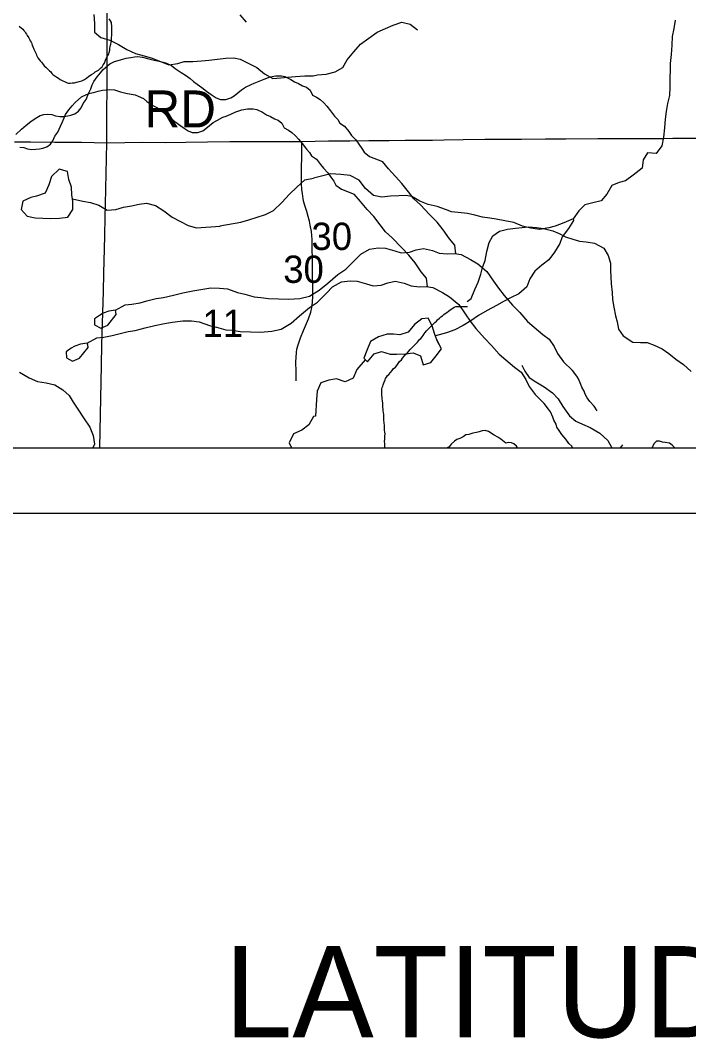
# Model space of a CAD drawing. Extents: x -21.1 to 50.3, y 0 to 22.1.
# Drawn here: x 2.758 to 3.783, y 13.194 to 14.756 of the extents above; entities that cross this region are included whole.
import ezdxf

# ---------------------------------------------------------------- set-up
doc = ezdxf.new("R2010")
doc.units = 0
for name, color, linetype in [('GM_X_County', 7, 'Continuous'), ('GM_X_County_Road', 7, 'Continuous'), ('GM_X_County_Road_Text', 7, 'Continuous'), ('GM_X_Minor_Lake', 7, 'Continuous'), ('GM_X_Minor_River', 7, 'Continuous'), ('GM_X_Section_Text', 7, 'Continuous'), ('GM_X_State_Route', 7, 'Continuous'), ('GM_X_Township_Road', 7, 'Continuous'), ('SH_Cut_Line', 7, 'Continuous'), ('SH_Data', 7, 'Continuous'), ('SH_Text', 7, 'Continuous')]:
    doc.layers.add(name, color=color, linetype=linetype)

msp = doc.modelspace()

# ---------------------------------------------------------------- linework, layer by layer
at = {"layer": 'GM_X_County'}
msp.add_lwpolyline([(8.9, 14.7464), (8.9, 20.9), (2.1, 20.9), (2.1, 14.1), (8.8932, 14.1)], dxfattribs=at)
at = {"layer": 'GM_X_County_Road'}
msp.add_line((3.7589, 14.5751), (3.8038, 14.5755), dxfattribs=at)
msp.add_lwpolyline([(2.7485, 14.5699), (2.7734, 14.5697), (2.8106, 14.5694), (2.8392, 14.5693), (2.8513, 14.5692), (2.8902, 14.5682), (2.9458, 14.569), (2.9798, 14.5689), (3.0118, 14.5694), (3.0449, 14.5695), (3.0789, 14.57), (3.099, 14.5702), (3.1119, 14.5703), (3.1897, 14.5703), (3.2304, 14.571), (3.2631, 14.5713), (3.2923, 14.5715), (3.3239, 14.5717), (3.348, 14.572), (3.3901, 14.5725), (3.408, 14.5728), (3.4371, 14.5735), (3.4707, 14.5737), (3.4885, 14.5738), (3.5268, 14.574), (3.5635, 14.5742), (3.5949, 14.5744), (3.6441, 14.5746), (3.6824, 14.5748), (3.7439, 14.575), (3.7589, 14.5751)], dxfattribs=at)
at = {"layer": 'GM_X_Minor_Lake'}
for points in [[(2.8382, 14.4784), (2.8369, 14.4884), (2.8364, 14.5002), (2.832, 14.5119), (2.8299, 14.524), (2.8173, 14.5276), (2.8054, 14.5167), (2.8015, 14.5038), (2.7957, 14.4908), (2.7825, 14.4864)], [(2.8382, 14.479), (2.8369, 14.4884), (2.8364, 14.5002), (2.832, 14.5119), (2.8299, 14.524), (2.8173, 14.5276), (2.8054, 14.5167), (2.8015, 14.5038), (2.7957, 14.4908), (2.7825, 14.4864)], [(2.7825, 14.4864), (2.7735, 14.4843), (2.7615, 14.4788), (2.7587, 14.4658), (2.7679, 14.4554), (2.7804, 14.4533), (2.7922, 14.4527), (2.8043, 14.4522), (2.8175, 14.4524), (2.8304, 14.4542), (2.8381, 14.4657), (2.8382, 14.4784)], [(2.7825, 14.4864), (2.7735, 14.4843), (2.7615, 14.4788), (2.7587, 14.4658), (2.7679, 14.4554), (2.7804, 14.4533), (2.7922, 14.4527), (2.8043, 14.4522), (2.8175, 14.4524), (2.8304, 14.4542), (2.8381, 14.4657), (2.8382, 14.4794)], [(2.9036, 14.3112), (2.8934, 14.3097), (2.8847, 14.3069), (2.8791, 14.3035), (2.8712, 14.2981), (2.8716, 14.289), (2.8811, 14.2838), (2.8917, 14.2884), (2.9048, 14.3048), (2.9044, 14.3082)], [(2.9044, 14.3082), (2.9036, 14.3112)], [(3.3968, 14.2658), (3.3939, 14.2743), (3.3897, 14.2873), (3.3835, 14.2994), (3.374, 14.2983), (3.3626, 14.2895), (3.3528, 14.2777), (3.3398, 14.2735), (3.3303, 14.2746), (3.3204, 14.2746), (3.3075, 14.2704), (3.2949, 14.2632), (3.2896, 14.2495), (3.2847, 14.2377)], [(3.3968, 14.2658), (3.3939, 14.2743), (3.3897, 14.2873), (3.3835, 14.2994), (3.374, 14.2983), (3.3626, 14.2895), (3.3528, 14.2777), (3.3398, 14.2735), (3.3303, 14.2746), (3.3204, 14.2746), (3.3075, 14.2704), (3.2949, 14.2632), (3.2896, 14.2495), (3.2847, 14.2377)], [(3.2847, 14.2377), (3.2904, 14.232), (3.3007, 14.2446), (3.3121, 14.248), (3.3254, 14.2442), (3.3349, 14.2442), (3.3486, 14.2446), (3.3604, 14.2462), (3.3718, 14.2412), (3.376, 14.2275), (3.3875, 14.231), (3.3958, 14.2416), (3.4038, 14.2519), (3.3968, 14.2658)], [(3.2847, 14.2377), (3.2904, 14.232), (3.3007, 14.2446), (3.3121, 14.248), (3.3254, 14.2442), (3.3349, 14.2442), (3.3486, 14.2446), (3.3604, 14.2462), (3.3718, 14.2412), (3.376, 14.2275), (3.3875, 14.231), (3.3958, 14.2416), (3.4038, 14.2519), (3.3969, 14.2656)], [(2.8603, 14.2607), (2.8501, 14.2591), (2.8414, 14.2564), (2.8358, 14.253), (2.8279, 14.2476), (2.8283, 14.2385), (2.8378, 14.2332), (2.8484, 14.2379), (2.8615, 14.2543), (2.8611, 14.2577)], [(2.8611, 14.2577), (2.8603, 14.2607)]]:
    msp.add_lwpolyline(points, dxfattribs=at)
at = {"layer": 'GM_X_Minor_River'}
for points in [[(2.8703, 14.7649), (2.8717, 14.7513), (2.8715, 14.738), (2.8811, 14.7298), (2.8948, 14.7255), (2.9085, 14.7189), (2.9212, 14.7112), (2.9345, 14.7053), (2.9478, 14.7018), (2.96, 14.6982), (2.9725, 14.6931), (2.9855, 14.688), (2.9991, 14.6901), (3.0089, 14.693), (3.0225, 14.6928), (3.0357, 14.6942), (3.047, 14.6948), (3.0602, 14.6965), (3.0731, 14.6979), (3.0855, 14.6988), (3.095, 14.6964), (3.1084, 14.6901), (3.1206, 14.6839), (3.1325, 14.6742), (3.1451, 14.6669), (3.1576, 14.6679), (3.1674, 14.6688), (3.1799, 14.6698), (3.1942, 14.6708), (3.2071, 14.671)], [(3.0945, 14.7644), (3.1043, 14.7534)], [(2.7556, 14.7472), (2.7591, 14.7444), (2.7614, 14.7425), (2.7632, 14.7406), (2.7644, 14.7387), (2.7658, 14.7367), (2.767, 14.7348), (2.7681, 14.7329), (2.7707, 14.7291), (2.7722, 14.7264), (2.7729, 14.7245), (2.774, 14.7226), (2.7751, 14.7203), (2.7759, 14.7176), (2.7766, 14.7157), (2.7784, 14.7118), (2.7792, 14.7099), (2.7803, 14.708), (2.7818, 14.7046), (2.7825, 14.7027), (2.7836, 14.7007), (2.7847, 14.6984), (2.7866, 14.6961), (2.7881, 14.6938), (2.79, 14.6919), (2.7914, 14.69), (2.7944, 14.6865), (2.7971, 14.6838), (2.7997, 14.6811), (2.8023, 14.6784), (2.8042, 14.6769), (2.8061, 14.6746), (2.8079, 14.6726), (2.8106, 14.6707), (2.8136, 14.6688), (2.8162, 14.6672), (2.8189, 14.6653), (2.8295, 14.6602), (2.8317, 14.6598), (2.834, 14.6597), (2.8371, 14.6601), (2.839, 14.6604), (2.8409, 14.6604), (2.8439, 14.6611), (2.8462, 14.6615), (2.8481, 14.6622), (2.85, 14.6626), (2.8519, 14.6633), (2.8542, 14.6644), (2.8562, 14.6655), (2.8592, 14.6674), (2.8627, 14.6704), (2.8669, 14.673), (2.8704, 14.6748), (2.8727, 14.6771), (2.8757, 14.6786), (2.8776, 14.6797), (2.8807, 14.6827), (2.8834, 14.6845), (2.8846, 14.6876), (2.8869, 14.6906), (2.8885, 14.6951), (2.8901, 14.6985), (2.892, 14.7023), (2.8936, 14.7049), (2.894, 14.7068), (2.8948, 14.7102), (2.8952, 14.7133), (2.8956, 14.7156), (2.896, 14.7178), (2.8965, 14.7197), (2.8969, 14.7224), (2.8973, 14.7247), (2.8977, 14.73), (2.8978, 14.733), (2.8982, 14.7364), (2.8982, 14.7387), (2.8983, 14.741), (2.8983, 14.7429), (2.8983, 14.7463), (2.898, 14.7482), (2.8976, 14.7505), (2.8973, 14.7528), (2.8962, 14.7555), (2.8939, 14.7582)], [(3.2069, 14.671), (3.2137, 14.6727), (3.227, 14.6735), (3.2407, 14.6773), (3.2525, 14.6838), (3.2593, 14.6956), (3.2692, 14.7077), (3.2794, 14.7195), (3.3053, 14.7378), (3.3178, 14.7435), (3.33, 14.7485), (3.3429, 14.7531), (3.3559, 14.7501), (3.3669, 14.7417)], [(3.7626, 14.7563), (3.7603, 14.7433), (3.7581, 14.7312), (3.7573, 14.7179), (3.7562, 14.7038), (3.7551, 14.6901), (3.7551, 14.6802), (3.7544, 14.6673), (3.7544, 14.6536), (3.7536, 14.6406), (3.7506, 14.6285), (3.7487, 14.6163), (3.7472, 14.6045), (3.7461, 14.5912), (3.7446, 14.5771), (3.742, 14.5638), (3.7336, 14.5516), (3.7199, 14.5528), (3.7135, 14.5421), (3.712, 14.5292), (3.6983, 14.5185), (3.6865, 14.5097), (3.6766, 14.5071), (3.6656, 14.5025), (3.6576, 14.4895), (3.6492, 14.4793), (3.6363, 14.4762), (3.6241, 14.4732), (3.6146, 14.4636), (3.6059, 14.4515), (3.5915, 14.4454), (3.5782, 14.4404), (3.5686, 14.4377), (3.5542, 14.4354), (3.5412, 14.4373), (3.5283, 14.4403), (3.515, 14.446), (3.5009, 14.4487), (3.488, 14.4509), (3.4781, 14.4524), (3.4667, 14.4543), (3.4552, 14.4574), (3.4438, 14.46), (3.4297, 14.4615), (3.4195, 14.4622), (3.4099, 14.466), (3.3974, 14.4706), (3.3833, 14.4736), (3.3707, 14.4789), (3.3585, 14.4858), (3.349, 14.4873), (3.3384, 14.4869), (3.3258, 14.4861), (3.3125, 14.4846), (3.2996, 14.4872), (3.2874, 14.4982), (3.2775, 14.5108), (3.2638, 14.518), (3.2493, 14.5195), (3.234, 14.5207), (3.2075, 14.5138)], [(2.7508, 14.5807), (2.7595, 14.5892), (2.7667, 14.5953), (2.7735, 14.6007), (2.7803, 14.6057), (2.7882, 14.6103), (2.7935, 14.6115), (2.8, 14.6119), (2.8061, 14.6116), (2.8118, 14.6097), (2.8183, 14.6087), (2.8247, 14.6087), (2.8304, 14.6095), (2.8353, 14.6107), (2.8414, 14.6127), (2.8471, 14.6165), (2.8508, 14.6219), (2.8538, 14.6287), (2.8587, 14.6348), (2.8624, 14.644), (2.8658, 14.6509), (2.868, 14.657), (2.8703, 14.6623), (2.8755, 14.6692), (2.8804, 14.6753), (2.8849, 14.6807), (2.8948, 14.6891), (2.9023, 14.693), (2.908, 14.6946), (2.913, 14.6961), (2.9202, 14.6981), (2.927, 14.6993), (2.9327, 14.7001), (2.9376, 14.7005), (2.9452, 14.6998), (2.9548, 14.6969), (2.9628, 14.695), (2.9708, 14.6936), (2.9769, 14.6921), (2.9818, 14.6902), (2.9898, 14.6869), (2.9952, 14.6824), (3.0044, 14.676), (3.0113, 14.6722), (3.0185, 14.6666), (3.0235, 14.662), (3.0292, 14.6583), (3.0361, 14.653), (3.0434, 14.6474), (3.0507, 14.6421), (3.0583, 14.6372), (3.0648, 14.6346), (3.0732, 14.6347), (3.0808, 14.637), (3.0857, 14.6405), (3.097, 14.6497), (3.1034, 14.6536), (3.1118, 14.6578), (3.1167, 14.6598), (3.1239, 14.6629), (3.1318, 14.666), (3.1409, 14.6695), (3.1497, 14.6711), (3.1584, 14.6708), (3.1637, 14.6697), (3.1725, 14.6655), (3.1786, 14.6618), (3.1847, 14.6592), (3.1909, 14.6554), (3.1966, 14.6536), (3.2023, 14.6491), (3.2058, 14.6415), (3.2123, 14.6381), (3.2177, 14.6344), (3.2234, 14.6295), (3.228, 14.6242), (3.2334, 14.6174), (3.2399, 14.6091), (3.2449, 14.6038), (3.248, 14.5985), (3.2553, 14.5936), (3.2618, 14.5857), (3.266, 14.5796), (3.2725, 14.5728), (3.2772, 14.566), (3.2818, 14.5596), (3.2853, 14.5539), (3.2936, 14.5474)], [(2.7567, 14.5614), (2.7628, 14.5611), (2.7685, 14.5592), (2.775, 14.5581), (2.7814, 14.5582), (2.7871, 14.559), (2.7921, 14.5602), (2.7981, 14.5621), (2.8038, 14.566), (2.8076, 14.5713), (2.8105, 14.5782), (2.8154, 14.5843), (2.8192, 14.5935), (2.8225, 14.6004), (2.8247, 14.6065), (2.827, 14.6118), (2.8322, 14.6187), (2.8371, 14.6248), (2.8417, 14.6302), (2.8515, 14.6386), (2.859, 14.6425), (2.8647, 14.6441), (2.8697, 14.6456), (2.8769, 14.6476), (2.8837, 14.6488), (2.8894, 14.6496), (2.8943, 14.65), (2.902, 14.6493), (2.9115, 14.6463), (2.9195, 14.6445), (2.9275, 14.643), (2.9336, 14.6416), (2.9385, 14.6397), (2.9465, 14.6364), (2.9519, 14.6318), (2.9611, 14.6254), (2.968, 14.6217), (2.9752, 14.6161), (2.9802, 14.6115), (2.986, 14.6078), (2.9928, 14.6025), (3.0001, 14.5969), (3.0074, 14.5916), (3.015, 14.5867), (3.0215, 14.5841), (3.0299, 14.5842), (3.0375, 14.5865), (3.0424, 14.59), (3.0537, 14.5992), (3.0601, 14.6031), (3.0685, 14.6073), (3.0734, 14.6092), (3.0806, 14.6123), (3.0885, 14.6155), (3.0976, 14.619), (3.1064, 14.6205), (3.1151, 14.6202), (3.1205, 14.6191), (3.1292, 14.615), (3.1353, 14.6113), (3.1415, 14.6087), (3.1476, 14.6049), (3.1533, 14.6031), (3.159, 14.5985), (3.1625, 14.591), (3.169, 14.5876), (3.1744, 14.5838), (3.1801, 14.5789), (3.1847, 14.5737), (3.1901, 14.5669), (3.1966, 14.5585), (3.2016, 14.5533), (3.2047, 14.548), (3.212, 14.5431), (3.2185, 14.5351), (3.2227, 14.5291), (3.2293, 14.5223), (3.2339, 14.5155), (3.2385, 14.5091), (3.242, 14.5034), (3.2504, 14.4969)], [(3.2936, 14.5474), (3.3132, 14.5397)], [(3.426, 14.3979), (3.4242, 14.4111), (3.4162, 14.4209), (3.4066, 14.4345), (3.3971, 14.4466), (3.3857, 14.4582), (3.3716, 14.4729), (3.3613, 14.4824), (3.3533, 14.4929), (3.3433, 14.5058), (3.3334, 14.5163), (3.3227, 14.5284), (3.3132, 14.5397)], [(3.0637, 14.4407), (3.096, 14.4467), (3.1085, 14.4499), (3.1212, 14.4543), (3.134, 14.458), (3.146, 14.4643), (3.1587, 14.4766), (3.1709, 14.4894), (3.1821, 14.5002), (3.1944, 14.5114), (3.2074, 14.5139)], [(3.2504, 14.4969), (3.2699, 14.4892)], [(2.8377, 14.4824), (2.8534, 14.4789), (2.8655, 14.4768), (2.8781, 14.4725), (2.8911, 14.4647), (2.9043, 14.4657), (2.916, 14.4697), (2.9284, 14.4714), (2.9401, 14.4739), (2.9514, 14.4756), (2.9651, 14.4721), (2.9777, 14.464), (2.9907, 14.4539), (3.0033, 14.4473), (3.0152, 14.4411), (3.0281, 14.4375), (3.0642, 14.4402)], [(3.3827, 14.3474), (3.3809, 14.3606), (3.3729, 14.3704), (3.3634, 14.384), (3.3538, 14.396), (3.3424, 14.4077), (3.3283, 14.4224), (3.318, 14.4318), (3.31, 14.4424), (3.3, 14.4552), (3.2901, 14.4658), (3.2794, 14.4779), (3.2699, 14.4892)], [(3.6059, 14.4515), (3.6067, 14.4492), (3.5987, 14.4366), (3.5892, 14.4237), (3.5854, 14.4138), (3.5774, 14.4005), (3.5687, 14.3887), (3.5577, 14.3807), (3.5474, 14.3711), (3.5395, 14.3593), (3.5349, 14.3472), (3.5224, 14.3365), (3.5098, 14.3304), (3.4999, 14.3251), (3.4882, 14.3186), (3.4741, 14.311), (3.4608, 14.3033), (3.449, 14.2953), (3.4372, 14.2881), (3.4243, 14.2812), (3.4117, 14.2767), (3.3945, 14.2722)], [(3.4434, 14.3246), (3.4494, 14.3291), (3.4549, 14.3431), (3.46, 14.3544), (3.4644, 14.3665), (3.4668, 14.3767), (3.4708, 14.3877), (3.4737, 14.4017), (3.4773, 14.4153), (3.4828, 14.4255), (3.4932, 14.4326), (3.505, 14.4358), (3.5175, 14.4371), (3.5278, 14.4385), (3.5377, 14.4395), (3.5495, 14.4385), (3.5604, 14.4365), (3.5748, 14.4332), (3.5846, 14.4293), (3.5944, 14.4238), (3.6054, 14.4202), (3.6156, 14.4174), (3.6258, 14.4161), (3.6387, 14.414), (3.653, 14.4066), (3.6597, 14.3955), (3.6633, 14.3836), (3.6635, 14.3722), (3.6637, 14.3624), (3.6643, 14.3517), (3.6657, 14.3388), (3.6666, 14.3277), (3.6683, 14.3159), (3.6712, 14.303), (3.6733, 14.2934), (3.6758, 14.2824), (3.6829, 14.272), (3.6975, 14.2623), (3.7093, 14.2618), (3.7195, 14.2616), (3.7305, 14.2576), (3.7426, 14.2521), (3.7527, 14.2448), (3.7636, 14.2362), (3.7752, 14.2281), (3.7872, 14.2173)], [(2.9036, 14.3112), (2.9183, 14.3197), (2.9289, 14.3205), (2.9417, 14.3229), (2.9519, 14.3256), (2.9663, 14.3292), (2.9772, 14.3308), (2.9927, 14.3347), (3.0071, 14.3382), (3.0222, 14.3413), (3.0347, 14.3433), (3.0502, 14.3457), (3.0634, 14.3454), (3.0755, 14.344), (3.0911, 14.3384), (3.1021, 14.3359), (3.1165, 14.3318), (3.1267, 14.3311), (3.1384, 14.3293), (3.1539, 14.3286), (3.1694, 14.3284), (3.1868, 14.3296), (3.2012, 14.3328), (3.2163, 14.342), (3.2294, 14.3531), (3.2448, 14.3661), (3.2569, 14.3742), (3.2708, 14.3879), (3.2802, 14.3975), (3.2937, 14.4052), (3.307, 14.4072), (3.3179, 14.4065), (3.3323, 14.4024), (3.3422, 14.3995), (3.3547, 14.4003), (3.3649, 14.4038), (3.3762, 14.4062), (3.3902, 14.4032), (3.4005, 14.3991), (3.4133, 14.3977), (3.4239, 14.3982), (3.4342, 14.3967), (3.4486, 14.3892), (3.4596, 14.3825), (3.4737, 14.3708), (3.4836, 14.3561), (3.4913, 14.3451), (3.5001, 14.3338), (3.513, 14.3191), (3.5241, 14.3078), (3.5359, 14.2942), (3.5462, 14.2856), (3.5595, 14.2743), (3.5694, 14.2668), (3.5767, 14.2558), (3.582, 14.2448), (3.5912, 14.2324), (3.6049, 14.2188)], [(2.8603, 14.2607), (2.875, 14.2692), (2.8856, 14.27), (2.8985, 14.2724), (2.9086, 14.2751), (2.923, 14.2787), (2.934, 14.2802), (2.9494, 14.2842), (2.9638, 14.2877), (2.9789, 14.2908), (2.9914, 14.2928), (3.0069, 14.2952), (3.0201, 14.2949), (3.0322, 14.2935), (3.0478, 14.2879), (3.0588, 14.2853), (3.0732, 14.2813), (3.0834, 14.2806), (3.0951, 14.2788), (3.1106, 14.2781), (3.1262, 14.2779), (3.1436, 14.2791), (3.1579, 14.2823), (3.173, 14.2915), (3.1861, 14.3026), (3.2015, 14.3156), (3.2136, 14.3237), (3.2275, 14.3374), (3.2369, 14.347), (3.2504, 14.3547), (3.2637, 14.3567), (3.2747, 14.356), (3.2891, 14.3519), (3.2989, 14.349), (3.3114, 14.3498), (3.3216, 14.3533), (3.3329, 14.3557), (3.3469, 14.3527), (3.3572, 14.3486), (3.37, 14.3472), (3.3806, 14.3477), (3.3909, 14.3462), (3.4053, 14.3387), (3.4163, 14.332), (3.4304, 14.3203), (3.4403, 14.3056), (3.448, 14.2946), (3.4568, 14.2833), (3.4697, 14.2686), (3.4808, 14.2573), (3.4926, 14.2437), (3.5029, 14.2351), (3.5162, 14.2238), (3.5261, 14.2162), (3.5334, 14.2053), (3.5387, 14.1943), (3.5479, 14.1819), (3.5616, 14.1683)], [(3.3125, 14.1888), (3.3125, 14.1907), (3.3129, 14.1929), (3.3137, 14.1948), (3.3145, 14.1967), (3.3149, 14.1986), (3.3161, 14.2009), (3.3176, 14.2047), (3.3181, 14.2066), (3.3196, 14.2088), (3.3212, 14.2111), (3.3231, 14.2129), (3.3258, 14.216), (3.3285, 14.219), (3.33, 14.2212), (3.3335, 14.2242), (3.3355, 14.2268), (3.3374, 14.2295), (3.3397, 14.2329), (3.3424, 14.2355), (3.3443, 14.2378), (3.3467, 14.2411), (3.3486, 14.2434), (3.3513, 14.2456), (3.3536, 14.2483), (3.3559, 14.2513), (3.3583, 14.2539), (3.361, 14.2562), (3.3625, 14.258), (3.3644, 14.2599), (3.3671, 14.2625), (3.3702, 14.2663), (3.3721, 14.2682), (3.3741, 14.2704), (3.3756, 14.2727), (3.3776, 14.275), (3.3791, 14.2772), (3.3811, 14.2795), (3.383, 14.2817), (3.3849, 14.2836), (3.3872, 14.2858), (3.3938, 14.2926), (3.3965, 14.2948), (3.398, 14.2967), (3.4007, 14.299), (3.403, 14.3012), (3.4053, 14.3027), (3.4076, 14.3046), (3.4096, 14.3061), (3.4119, 14.3079), (3.4146, 14.3098), (3.4169, 14.3117), (3.4188, 14.3128), (3.4211, 14.3143), (3.4234, 14.3162), (3.4257, 14.3169), (3.4284, 14.3172), (3.431, 14.3172), (3.4438, 14.3172)], [(3.2869, 14.2353), (3.2741, 14.2202), (3.2684, 14.2073), (3.2562, 14.2015), (3.2429, 14.2061), (3.2311, 14.2042), (3.2186, 14.2), (3.2133, 14.1874), (3.2121, 14.1745), (3.2104, 14.1489)], [(2.7562, 14.2164), (2.771, 14.2076), (2.7839, 14.2022), (2.7971, 14.2002), (2.8104, 14.1971), (2.8229, 14.1894), (2.8327, 14.1803), (2.8387, 14.1704), (2.8469, 14.1578), (2.8548, 14.1464), (2.8642, 14.1319), (2.8694, 14.119), (2.8716, 14.1061), (2.8688, 14.1)], [(3.5274, 14.2272), (3.5319, 14.2177), (3.5386, 14.2082), (3.5488, 14.2013), (3.5613, 14.1936), (3.5742, 14.1848), (3.5828, 14.1753), (3.59, 14.1635), (3.6005, 14.1494), (3.6103, 14.141), (3.6205, 14.1364), (3.6322, 14.1314), (3.647, 14.1229), (3.6591, 14.1115), (3.6651, 14.1)], [(3.6426, 14.1572), (3.638, 14.164), (3.6318, 14.1712), (3.6276, 14.1772), (3.6245, 14.1825), (3.6229, 14.187), (3.6195, 14.1934), (3.6179, 14.1976), (3.6144, 14.2059), (3.6117, 14.2101), (3.6049, 14.2188)], [(3.3169, 14.1), (3.317, 14.1008), (3.317, 14.1031), (3.317, 14.105), (3.3171, 14.1069), (3.3167, 14.11), (3.3172, 14.1138), (3.3172, 14.1164), (3.3172, 14.1183), (3.3173, 14.1218), (3.3169, 14.1244), (3.3166, 14.1271), (3.3166, 14.1301), (3.3163, 14.1324), (3.3163, 14.1355), (3.316, 14.1374), (3.3157, 14.1435), (3.3157, 14.1454), (3.3157, 14.1476), (3.3154, 14.1495), (3.3154, 14.1518), (3.3151, 14.1541), (3.3143, 14.1568), (3.3144, 14.1587), (3.314, 14.1633), (3.3141, 14.1663), (3.3137, 14.1693), (3.3134, 14.172), (3.3127, 14.1758), (3.3127, 14.1777), (3.3124, 14.1808), (3.3124, 14.1838), (3.3125, 14.1869), (3.3125, 14.1888)], [(3.5993, 14.1067), (3.5947, 14.1135), (3.5885, 14.1207), (3.5843, 14.1267), (3.5812, 14.132), (3.5797, 14.1365), (3.5762, 14.1429), (3.5746, 14.1471), (3.5711, 14.1554), (3.5684, 14.1596), (3.5616, 14.1683)], [(3.2105, 14.1489), (3.2076, 14.1481), (3.2006, 14.1354), (3.1898, 14.1273), (3.1766, 14.1217), (3.1704, 14.108), (3.1737, 14.1)], [(3.4506, 14.1223), (3.4457, 14.1208), (3.4412, 14.12), (3.437, 14.117), (3.4321, 14.1147), (3.4276, 14.1131), (3.4238, 14.1104), (3.4186, 14.1058), (3.4156, 14.102), (3.4128, 14.1)], [(3.5207, 14.1), (3.5192, 14.1026), (3.515, 14.1064), (3.5112, 14.1079), (3.5063, 14.1082), (3.5025, 14.1074), (3.4949, 14.1135), (3.4904, 14.1165), (3.4847, 14.1195), (3.4763, 14.1255), (3.471, 14.127), (3.4665, 14.1262), (3.4619, 14.1247), (3.4578, 14.1239), (3.4521, 14.1227), (3.4506, 14.1223)], [(3.6052, 14.1), (3.6039, 14.1026), (3.5993, 14.1067)], [(3.7621, 14.1), (3.7579, 14.1044), (3.7537, 14.1074), (3.7473, 14.1085), (3.7431, 14.1092), (3.7385, 14.1103), (3.734, 14.1103), (3.7299, 14.1064), (3.7276, 14.1019), (3.7265, 14.1)], [(3.6817, 14.1047), (3.6803, 14.1029), (3.6779, 14.1)]]:
    msp.add_lwpolyline(points, dxfattribs=at)
at = {"layer": 'GM_X_State_Route'}
msp.add_lwpolyline([(2.1, 17.7402), (2.1, 14.1), (6.5099, 14.1), (6.5113, 14.2435), (6.5111, 14.2942), (6.513, 14.4147), (6.5128, 14.6032), (6.5142, 14.9441)], dxfattribs=at)
at = {"layer": 'GM_X_Township_Road'}
for points in [[(2.8902, 14.5682), (2.8908, 14.699), (2.8915, 14.8666), (2.8916, 14.8865), (2.8922, 14.9547), (2.8925, 14.9689), (2.8928, 14.999), (2.8933, 15.0316), (2.8939, 15.069), (2.8945, 15.0942), (2.8951, 15.1172), (2.8958, 15.1408), (2.8966, 15.1694), (2.8972, 15.1976), (2.8979, 15.2263), (2.8987, 15.2582), (2.8997, 15.2882), (2.9004, 15.3184), (2.9011, 15.3489), (2.9021, 15.3827), (2.904, 15.4549), (2.9046, 15.4768)], [(2.8798, 14.1), (2.8803, 14.1263), (2.8811, 14.1763), (2.882, 14.2266), (2.8827, 14.2588), (2.8851, 14.3399), (2.8858, 14.3684), (2.8866, 14.4056), (2.8871, 14.4253), (2.8877, 14.4539), (2.8883, 14.4739), (2.8902, 14.5682)], [(3.1808, 14.2028), (3.1807, 14.217), (3.1805, 14.2323), (3.1808, 14.2389), (3.1816, 14.2465), (3.1821, 14.2516), (3.1838, 14.2585), (3.1877, 14.2688), (3.1924, 14.2803), (3.1998, 14.2979), (3.2032, 14.3083), (3.2049, 14.3154), (3.2057, 14.3195), (3.206, 14.323), (3.2065, 14.3329), (3.2057, 14.4201), (3.2046, 14.4322), (3.2026, 14.4419), (3.2014, 14.4478), (3.1993, 14.4551), (3.1971, 14.463), (3.1948, 14.4704), (3.1928, 14.477), (3.1917, 14.4825), (3.1904, 14.4904), (3.1897, 14.4963), (3.1892, 14.5065), (3.1897, 14.5703)]]:
    msp.add_lwpolyline(points, dxfattribs=at)
at = {"layer": 'SH_Cut_Line'}
msp.add_lwpolyline([(6.5295, 20.9), (2.1, 20.9), (2.1, 14.1), (6.5099, 14.1), (6.5113, 14.2435), (6.5111, 14.2942), (6.513, 14.4147), (6.5128, 14.6032), (6.5142, 14.9441), (6.5146, 15.0349), (6.514, 15.0936), (6.5146, 15.3031), (6.5159, 15.4923), (6.5198, 16.0826), (6.5212, 16.2452), (6.5232, 16.4681), (6.5222, 16.8567), (6.5201, 17.6965), (6.5205, 17.7208), (6.522, 17.8104), (6.5223, 18.3569), (6.5225, 18.9778), (6.5227, 19.3467), (6.5298, 20.3986)], close=True, dxfattribs=at)
at = {"layer": 'SH_Data'}
msp.add_line((2, 14), (9, 14), dxfattribs=at)

# ---------------------------------------------------------------- texts
at = {"layer": 'GM_X_County_Road_Text'}
msp.add_text('RD', height=0.05682, rotation=0, dxfattribs=at).set_placement((2.9481, 14.5917))
at = {"layer": 'GM_X_Section_Text'}
for s, p in [('30', (3.2044, 14.4038)), ('30', (3.1611, 14.3533)), ('11', (3.0372, 14.2702))]:
    msp.add_text(s, height=0.04186, rotation=0, dxfattribs=at).set_placement(p)
at = {"layer": 'SH_Text'}
msp.add_text('LATITUDE:  41°11\'46" N     LONGITUDE:  81°42\'20" W', height=0.14, dxfattribs=at).set_placement((3.071, 13.1959))

doc.saveas('drawing.dxf')
